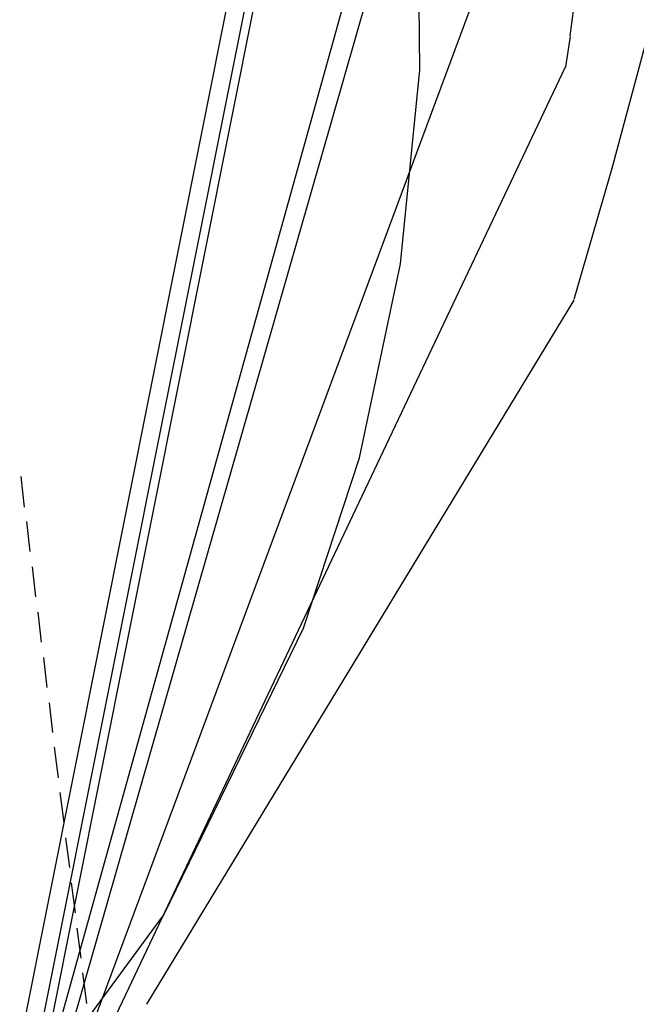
# Model space of a CAD drawing. Header units: feet. Extents: x -79 to 198, y -22 to 181.
# Tile 274 of 287: x 135 to 146, y 86 to 102. Entities that reach past the tile are written whole.
import ezdxf

# ---------------------------------------------------------------- set-up
doc = ezdxf.new("R2010")
doc.units = ezdxf.units.FT
doc.layers.add('A-AREA-UNIDAD', color=30, linetype='CONTINUOUS')
doc.layers.add('A-LINEA', color=7, linetype='CONTINUOUS')

msp = doc.modelspace()

# ---------------------------------------------------------------- linework, layer by layer
at = {"layer": 'A-AREA-UNIDAD'}
msp.add_lwpolyline([(118.96, 75.84), (129.568, 73.3689), (129.6, 73.12), (130.8, 76.7289), (132.288, 79.8933), (133.68, 82.1689), (137.728, 87.68), (140.032, 92.4089), (140.96, 95.2178), (141.632, 98.4178), (141.952, 101.6178), (141.92, 104.9244), (141.6, 107.6978), (141.088, 110.1689), (139.92, 114.2044), (138.112, 119.2533)], dxfattribs=at)
at = {"layer": 'A-LINEA'}
for p, q in [((135.3904, 84.2152), (140.8361, 111.4848)), ((135.5137, 84.1047), (140.99, 111.5328)), ((135.1335, 84.4276), (140.5149, 111.3952)), ((135.8222, 84.4709), (142.5894, 108.0685)), ((135.5236, 84.1283), (141.9699, 107.2712)), ((136.1894, 84.8884), (143.6759, 105.0232)), ((144.3628, 101.6657), (144.438, 102.1682)), ((136.6379, 85.3849), (144.3559, 101.6689)), ((137.4514, 86.2068), (144.4985, 97.8196)), ((137.4514, 86.2068), (144.4985, 97.8196)), ((135.3733, 94.9111), (135.4267, 94.4044)), ((135.4667, 94.1644), (135.52, 93.6711)), ((135.56, 93.4178), (135.6133, 92.9244)), ((135.6533, 92.6711), (135.7067, 92.1778)), ((135.7467, 91.9244), (135.8, 91.4311)), ((135.84, 91.1778), (135.8933, 90.6844)), ((135.92, 90.4444), (135.9867, 89.9378)), ((136.0133, 89.6978), (136.08, 89.2044)), ((136.1067, 88.9511), (136.1733, 88.4578)), ((136.2, 88.2044), (136.2667, 87.7111)), ((136.2933, 87.4578), (136.36, 86.9644)), ((136.3867, 86.7244), (136.4533, 86.2178))]:
    msp.add_line(p, q, dxfattribs=at)
for points in [[(140.84, 142.1911), (141.48, 140.1511), (142.08, 138.1111), (142.6267, 136.0444), (143.12, 133.9644), (143.56, 131.8844), (143.9467, 129.7911), (144.2933, 127.6844), (144.5867, 125.5644), (144.8267, 123.4578), (145.0133, 121.3244), (145.16, 119.2044), (145.2533, 117.0711), (145.28, 114.9378), (145.2667, 112.8044), (145.2, 110.6711), (145.0933, 108.5378), (144.92, 106.4178), (144.7067, 104.2978), (144.4267, 102.1778)], [(147.1867, 140.4711), (147.2267, 140.2311), (147.5867, 138.0044), (147.8667, 135.7644), (148.1067, 133.5244), (148.2933, 131.2711), (148.4267, 129.0178), (148.4933, 126.7644), (148.52, 124.5111), (148.48, 122.2578), (148.3867, 120.0044), (148.24, 117.7511), (148.04, 115.4978), (147.7867, 113.2578), (147.48, 111.0178), (147.12, 108.7911), (146.6933, 106.5778), (146.2267, 104.3778), (145.7067, 102.1778), (145.12, 99.9911), (144.4933, 97.8311)], [(147.1867, 140.4711), (147.2267, 140.2311), (147.5867, 138.0044), (147.8667, 135.7644), (148.1067, 133.5244), (148.2933, 131.2711), (148.4267, 129.0178), (148.4933, 126.7644), (148.52, 124.5111), (148.48, 122.2578), (148.3867, 120.0044), (148.24, 117.7511), (148.04, 115.4978), (147.7867, 113.2578), (147.48, 111.0178), (147.12, 108.7911), (146.6933, 106.5778), (146.2267, 104.3778), (145.7067, 102.1778), (145.12, 99.9911), (144.4933, 97.8311)]]:
    msp.add_lwpolyline(points, dxfattribs=at)

doc.saveas('drawing.dxf')
